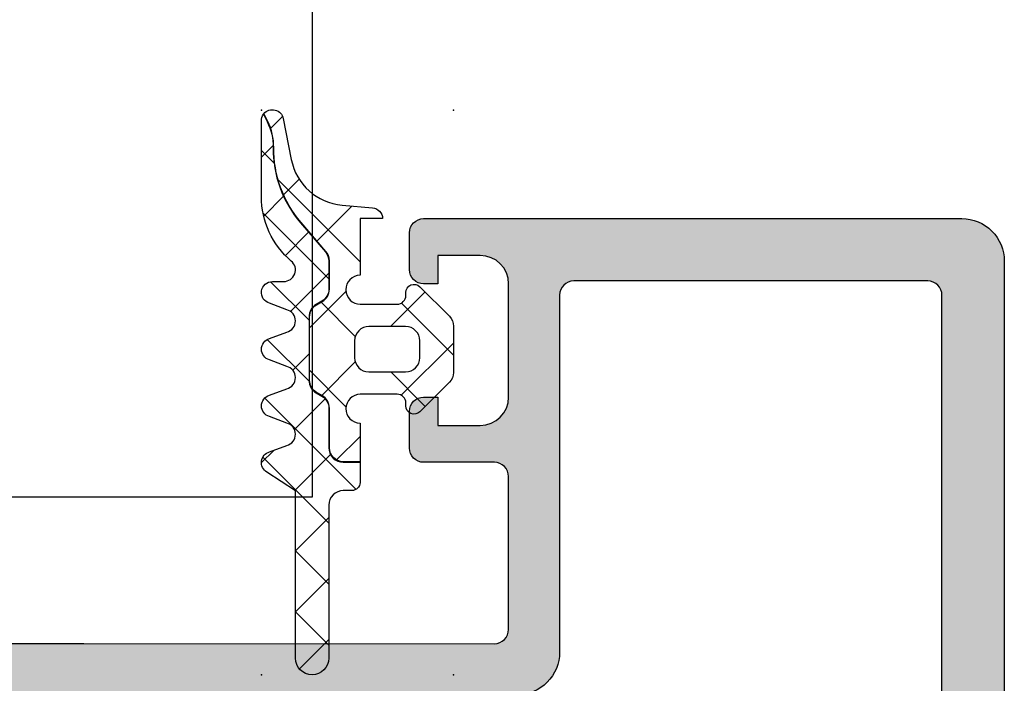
# Model space of a CAD drawing. Header units: millimetres. Extents: x 247761 to 294611, y 172579 to 236863.
# Tile 400 of 596: x 249783 to 249818, y 194924 to 194948. Entities that reach past the tile are written whole.
import ezdxf

# ---------------------------------------------------------------- set-up
doc = ezdxf.new("R2010")
doc.units = ezdxf.units.MM
doc.layers.add('FASÁDA DETAILNÍ', color=4, linetype='Continuous')
doc.layers.add('NOVA', color=240, linetype='Continuous')

# ---------------------------------------------------------------- blocks, each defined once
blk = doc.blocks.new('A$C69D17D4D')
at = {"layer": 'FASÁDA DETAILNÍ'}
h = blk.add_hatch(dxfattribs=at)
h.set_pattern_fill('ANSI37', color=256, scale=0.625, angle=-1.272221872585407e-14, style=0)
h.set_pattern_definition([(44.99999999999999, (-24849.06410306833, 21569.49993086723), (-1.403165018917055, 1.403165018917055), []), (135, (-24849.06410306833, 21569.49993086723), (-1.403165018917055, -1.403165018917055), [])])
edge = h.paths.add_edge_path()
edge.add_arc((-24847.65410999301, 21562.88997918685), 0.2900050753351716, -179.99948928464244, -44.99756332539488, ccw=False)
edge.add_line((-24847.94411506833, 21562.88997660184), (-24847.94411506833, 21562.98997086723))
edge.add_arc((-24848.25411506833, 21562.98997086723), 0.3099999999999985, -6.731325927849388e-11, 90.00000000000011)
edge.add_line((-24848.25411506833, 21563.29997086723), (-24849.55409106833, 21563.29997086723))
edge.add_arc((-24849.55409106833, 21562.78997086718), 0.5100000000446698, 89.99999999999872, 268.8764798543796)
edge.add_line((-24849.56409108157, 21562.28006891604), (-24849.56409289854, 21560.92146088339))
edge.add_line((-24849.56409289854, 21560.92146088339), (-24850.15409320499, 21560.92146088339))
edge.add_arc((-24850.15409320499, 21561.41146088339), 0.4900000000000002, 180, 269.9999999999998, ccw=False)
edge.add_line((-24850.64409320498, 21561.41146088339), (-24850.64409320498, 21562.81145859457))
edge.add_arc((-24851.15409320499, 21562.81145859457), 0.5099999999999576, -1.144999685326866e-13, 59.99999999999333)
edge.add_line((-24850.89909320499, 21563.2531315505), (-24851.09909320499, 21563.36860160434))
edge.add_arc((-24850.85409320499, 21563.79295405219), 0.4900000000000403, 179.9999999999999, 239.99999999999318, ccw=False)
edge.add_line((-24851.34409320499, 21563.79295405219), (-24851.34409320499, 21566.02996389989))
edge.add_arc((-24850.85409320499, 21566.02996389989), 0.4899999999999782, 119.9999999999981, 179.9999999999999, ccw=False)
edge.add_line((-24851.09909320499, 21566.45431634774), (-24850.89909320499, 21566.56978640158))
edge.add_arc((-24851.15409320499, 21567.01145935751), 0.5100000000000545, -60.00000000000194, 1.90833280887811e-13)
edge.add_line((-24850.64409320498, 21567.01145935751), (-24850.64409320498, 21568.00905676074))
edge.add_arc((-24851.15002656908, 21568.00905676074), 0.5059333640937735, 5.088887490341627e-14, 40.64118080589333)
edge.add_line((-24850.7661226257, 21568.33858116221), (-24851.64698950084, 21569.3648124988))
edge.add_arc((-24848.61653157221, 21571.96600962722), 3.993732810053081, 179.381130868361, 220.6411808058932, ccw=False)
edge.add_arc((-24854.61991416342, 21572.03085650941), 2.010000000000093, -0.6188691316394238, 26.65479126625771)
edge.add_line((-24852.82352562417, 21572.93257055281), (-24852.95756678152, 21573.19960642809))
edge.add_arc((-24852.65410306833, 21572.95463686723), 0.3900003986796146, 11.010562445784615, 141.0879706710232, ccw=False)
edge.add_line((-24852.27128180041, 21573.02912302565), (-24851.99168023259, 21571.59103219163))
edge.add_arc((-24850.01862630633, 21571.97464424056), 2.010000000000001, 191.0024964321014, 265.0047506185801)
edge.add_line((-24850.19364332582, 21569.97227837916), (-24849.12068354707, 21569.87849620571))
edge.add_arc((-24849.15410483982, 21569.48992909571), 0.3900017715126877, 1.469873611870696, 85.0839953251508, ccw=False)
edge.add_line((-24848.7642313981, 21569.49993315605), (-24849.56410236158, 21569.49993315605))
edge.add_line((-24849.56410236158, 21569.49993315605), (-24849.56409112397, 21567.49985381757))
edge.add_arc((-24849.55409106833, 21566.98995186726), 0.5100000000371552, 91.12352490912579, 270)
edge.add_line((-24849.55409106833, 21566.47995186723), (-24848.25411506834, 21566.47995186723))
edge.add_arc((-24848.25411506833, 21566.78995186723), 0.3100000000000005, -89.99999999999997, 6.361109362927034e-14)
edge.add_line((-24847.94411506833, 21566.78995186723), (-24847.94411506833, 21566.88997686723))
edge.add_arc((-24847.65409969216, 21566.88994867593), 0.2900153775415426, 45.00331445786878, 179.9944304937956, ccw=False)
edge.add_line((-24847.44903971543, 21567.09503237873), (-24846.40774269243, 21566.05446795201))
edge.add_arc((-24846.75410306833, 21565.70786372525), 0.4900000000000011, 1.1368683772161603e-13, 45.020162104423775, ccw=False)
edge.add_line((-24846.26410306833, 21565.70786372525), (-24846.26410306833, 21564.07181528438))
edge.add_arc((-24846.75410306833, 21564.07181528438), 0.4899999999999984, -45.02769922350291, -1.1368683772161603e-13, ccw=False)
edge.add_line((-24846.40778829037, 21563.72516549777), (-24847.44903671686, 21562.68492335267))
edge = h.paths.add_edge_path()
edge.add_arc((-24849.25412488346, 21564.5899480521), 0.4999901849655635, 180.0000000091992, 270.0000000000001)
edge.add_line((-24849.25412488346, 21564.08995786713), (-24847.95411506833, 21564.08995786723))
edge.add_arc((-24847.95409643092, 21564.58993922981), 0.4999813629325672, 269.9978642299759, 360.0021357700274)
edge.add_line((-24847.45411506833, 21564.58995786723), (-24847.45411506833, 21565.18996486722))
edge.add_arc((-24847.95409643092, 21565.18998350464), 0.4999813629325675, -0.00213577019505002, 90.00213577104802)
edge.add_line((-24847.95411506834, 21565.68996486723), (-24849.25412488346, 21565.68996486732))
edge.add_arc((-24849.25412488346, 21565.18997468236), 0.4999901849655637, 89.99999999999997, 180)
edge.add_line((-24849.75411506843, 21565.18997468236), (-24849.75411506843, 21564.58994805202))
h = blk.add_hatch(dxfattribs=at)
h.set_pattern_fill('ANSI37', color=256, scale=0.48, angle=-1.272221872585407e-14, style=0)
h.set_pattern_definition([(44.99999999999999, (-24849.06410306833, 21569.49993086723), (-1.077630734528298, 1.077630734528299), []), (135, (-24849.06410306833, 21569.49993086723), (-1.077630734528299, -1.077630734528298), [])])
edge = h.paths.add_edge_path()
edge.add_line((-24852.14751985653, 21562.28574469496), (-24852.75457736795, 21562.51300358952))
edge.add_arc((-24852.65410216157, 21562.88983972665), 0.3900009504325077, 104.92936879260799, 255.0706312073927, ccw=False)
edge.add_line((-24852.75457736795, 21563.26667586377), (-24852.14751985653, 21563.49393475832))
edge.add_arc((-24852.25410332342, 21563.88983972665), 0.4100009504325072, -74.93236632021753, 74.93236632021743)
edge.add_line((-24852.14751985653, 21564.28574469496), (-24852.75457738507, 21564.51300359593))
edge.add_arc((-24852.65410366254, 21564.88983972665), 0.390000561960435, 104.92915839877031, 255.0708416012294, ccw=False)
edge.add_line((-24852.75457738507, 21565.26667585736), (-24852.14751987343, 21565.493934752))
edge.add_arc((-24852.25410182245, 21565.88983972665), 0.4100005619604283, -74.93257137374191, 74.93257525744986)
edge.add_line((-24852.14751990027, 21566.28574470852), (-24852.75457739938, 21566.51299978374))
edge.add_arc((-24852.65409015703, 21566.88988243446), 0.3900489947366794, 90.00000000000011, 255.07068313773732, ccw=False)
edge.add_line((-24852.65409015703, 21567.2799314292), (-24852.25410106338, 21567.27993142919))
edge.add_arc((-24852.25410106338, 21567.68993198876), 0.4100005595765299, -89.99999999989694, 49.6800643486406)
edge.add_arc((-24850.05413120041, 21570.28221820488), 2.989972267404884, 179.9986695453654, 229.6800621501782, ccw=False)
edge.add_line((-24853.04410346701, 21570.28228763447), (-24853.04410306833, 21572.95407921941))
edge.add_arc((-24852.65410306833, 21572.95463686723), 0.3900003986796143, 144.3594300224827, 180.0819252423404, ccw=False)
edge.add_line((-24852.97105185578, 21573.18188953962), (-24852.841400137, 21572.92359827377))
edge.add_arc((-24854.61991416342, 21572.03085650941), 1.990000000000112, -0.6188691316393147, 26.654791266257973, ccw=False)
edge.add_arc((-24848.61653157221, 21571.96600962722), 4.013732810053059, 179.381130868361, 220.6411808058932)
edge.add_line((-24851.66216556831, 21569.35178610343), (-24850.78129869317, 21568.32555476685))
edge.add_arc((-24851.15002656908, 21568.00905676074), 0.4859333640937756, 1.1368683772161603e-13, 40.64118080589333, ccw=False)
edge.add_line((-24850.66409320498, 21568.00905676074), (-24850.66409320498, 21567.01145935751))
edge.add_arc((-24851.15409320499, 21567.01145935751), 0.4900000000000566, -60.00000000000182, -1.1368683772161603e-13, ccw=False)
edge.add_line((-24850.90909320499, 21566.58710690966), (-24851.10909320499, 21566.47163685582))
edge.add_arc((-24850.85409320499, 21566.02996389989), 0.5099999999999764, 119.9999999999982, 180.0000000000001)
edge.add_line((-24851.36409320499, 21566.02996389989), (-24851.36409320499, 21563.7929540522))
edge.add_arc((-24850.85409320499, 21563.79295405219), 0.5100000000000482, 180.0000000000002, 239.999999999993)
edge.add_line((-24851.10909320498, 21563.35128109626), (-24850.90909320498, 21563.23581104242))
edge.add_arc((-24851.15409320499, 21562.81145859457), 0.4899999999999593, 1.1368683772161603e-13, 59.99999999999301, ccw=False)
edge.add_line((-24850.66409320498, 21562.81145859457), (-24850.66409320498, 21561.41146088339))
edge.add_arc((-24850.15409320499, 21561.41146088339), 0.509999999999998, 180, 270.0000000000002)
edge.add_line((-24850.15409320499, 21560.90146088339), (-24849.56409292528, 21560.90146088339))
edge.add_line((-24849.56409292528, 21560.90146088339), (-24849.56409387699, 21560.1898393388))
edge.add_arc((-24849.85409387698, 21560.18983972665), 0.2900000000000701, -90.00000000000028, -7.662566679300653e-05, ccw=False)
edge.add_line((-24849.85409387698, 21559.89983972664), (-24850.15407900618, 21559.89983972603))
edge.add_arc((-24850.15426055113, 21559.39001773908), 0.5098220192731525, 89.97959727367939, 180.024286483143)
edge.add_line((-24850.6640825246, 21559.38980163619), (-24850.66411304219, 21553.98983868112))
edge.add_arc((-24851.2541115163, 21553.98984201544), 0.5899984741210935, -180.00000000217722, -0.0003238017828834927, ccw=False)
edge.add_line((-24851.84410999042, 21553.98984201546), (-24851.84410999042, 21559.89525026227))
edge.add_line((-24851.84410999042, 21559.89525026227), (-24852.84886432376, 21560.55195381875))
edge.add_arc((-24852.65410368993, 21560.889841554), 0.3899997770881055, 104.92975907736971, 240.04057881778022, ccw=False)
edge.add_line((-24852.75458116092, 21561.26667587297), (-24852.14751986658, 21561.49393475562))
edge.add_arc((-24852.25410332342, 21561.88983972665), 0.4100009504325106, -74.93236777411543, 74.93236632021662)
h = blk.add_hatch(color=256, dxfattribs=at)
edge = h.paths.add_edge_path(flags=16)
edge.add_ellipse((-24829.51811741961, 21548.79988017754), major_axis=(-0.499974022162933, 0), ratio=1, start_angle=89.9970229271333, end_angle=180.0029770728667)
edge.add_line((-24829.01814339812, 21548.79990615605), (-24829.01814339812, 21566.79990615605))
edge.add_ellipse((-24829.51811741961, 21566.79993213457), major_axis=(-0.499974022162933, 0), ratio=1, start_angle=179.9970229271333, end_angle=270.0029770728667)
edge.add_line((-24829.51814339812, 21567.29990615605), (-24842.01814339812, 21567.29990615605))
edge.add_ellipse((-24842.01812157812, 21566.79988433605), major_axis=(-0.5000218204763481, 0), ratio=1, start_angle=270.0025002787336, end_angle=359.9974997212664)
edge.add_line((-24842.51814339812, 21566.79990615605), (-24842.51814339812, 21554.19685515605))
edge.add_ellipse((-24844.01814227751, 21554.19685403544), major_axis=(-1.499998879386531, 0), ratio=1, start_angle=89.99995719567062, end_angle=180.0000428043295, ccw=False)
edge.add_line((-24844.01814339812, 21552.69685515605), (-24857.01813139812, 21552.69685515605))
edge.add_ellipse((-24857.01813177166, 21552.19685552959), major_axis=(-0.4999996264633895, 0), ratio=1, start_angle=-90.00004280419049, end_angle=4.280419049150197e-05)
edge.add_line((-24857.51813139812, 21552.19685515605), (-24857.51813139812, 21548.79990615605))
edge.add_ellipse((-24857.01813177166, 21548.79990578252), major_axis=(-0.4999996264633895, 0), ratio=1, start_angle=-4.280419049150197e-05, end_angle=90.00004280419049)
edge.add_line((-24857.01813139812, 21548.29990615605), (-24829.51814339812, 21548.29990615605))
edge = h.paths.add_edge_path()
edge.add_line((-24828.31813139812, 21519.49991115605), (-24831.31813139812, 21519.49991115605))
edge.add_line((-24831.31813139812, 21519.49991115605), (-24831.31813139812, 21521.49991115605))
edge.add_arc((-24830.81815737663, 21521.49993713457), 0.499974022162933, 89.99702292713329, 180.0029770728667, ccw=False)
edge.add_line((-24830.81813139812, 21521.99991115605), (-24830.31813139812, 21521.99991115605))
edge.add_line((-24830.31813139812, 21521.99991115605), (-24830.31813139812, 21520.99991115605))
edge.add_line((-24830.31813139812, 21520.99991115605), (-24829.31813139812, 21520.99991115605))
edge.add_arc((-24829.31819552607, 21521.999975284), 1.00006412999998, 270.0036740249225, 359.9963259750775)
edge.add_line((-24828.31813139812, 21521.99991115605), (-24828.31813139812, 21525.99991115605))
edge.add_arc((-24829.31816138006, 21525.99988117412), 1.000029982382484, 0.001717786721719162, 89.99828221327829)
edge.add_line((-24829.31813139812, 21526.99991115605), (-24830.31813139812, 21526.99991115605))
edge.add_line((-24830.31813139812, 21526.99991115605), (-24830.31813139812, 21525.99991115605))
edge.add_line((-24830.31813139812, 21525.99991115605), (-24830.81813139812, 21525.99991115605))
edge.add_arc((-24830.81812579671, 21526.49991675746), 0.5000056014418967, 180.0006418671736, 269.9993581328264, ccw=False)
edge.add_line((-24831.31813139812, 21526.49991115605), (-24831.31813139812, 21529.29991415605))
edge.add_arc((-24830.81813139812, 21529.29991415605), 0.5, 0, 180, ccw=False)
edge.add_line((-24830.31813139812, 21529.29991415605), (-24830.31813139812, 21528.99991115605))
edge.add_arc((-24829.81812067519, 21528.99992187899), 0.5000107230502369, 180.0012287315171, 269.9987712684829)
edge.add_line((-24829.81813139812, 21528.49991115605), (-24829.31813139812, 21528.49991115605))
edge.add_arc((-24829.31819931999, 21528.99997907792), 0.5000679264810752, 270.0077822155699, 359.9922177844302)
edge.add_line((-24828.81813139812, 21528.99991115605), (-24828.81813139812, 21540.29990615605))
edge.add_arc((-24829.31815321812, 21540.29988433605), 0.5000218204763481, 0.002500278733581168, 89.99749972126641)
edge.add_line((-24829.31813139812, 21540.79990615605), (-24829.81813139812, 21540.79990615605))
edge.add_arc((-24829.81819407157, 21540.29996882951), 0.4999373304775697, 89.99281725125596, 180.007182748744)
edge.add_line((-24830.31813139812, 21540.29990615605), (-24830.31813139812, 21539.99990315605))
edge.add_arc((-24830.81819419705, 21539.99996595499), 0.5000628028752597, 270.00719532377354, 359.9928046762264, ccw=False)
edge.add_line((-24830.81813139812, 21539.49990315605), (-24835.31813139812, 21539.49990315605))
edge.add_arc((-24835.31812579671, 21539.99990875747), 0.5000056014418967, 180.0006418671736, 269.9993581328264, ccw=False)
edge.add_line((-24835.81813139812, 21539.99990315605), (-24835.81813139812, 21540.79990615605))
edge.add_arc((-24835.31815737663, 21540.79993213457), 0.499974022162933, 89.99702292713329, 180.0029770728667, ccw=False)
edge.add_line((-24835.31813139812, 21541.29990615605), (-24833.31813139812, 21541.29990615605))
edge.add_arc((-24833.31819931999, 21541.79997407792), 0.5000679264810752, 270.0077822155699, 359.9922177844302)
edge.add_line((-24832.81813139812, 21541.79990615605), (-24832.81813139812, 21542.29990615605))
edge.add_arc((-24832.31819407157, 21542.29996882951), 0.4999373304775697, 89.99281725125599, 180.007182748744, ccw=False)
edge.add_line((-24832.31813139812, 21542.79990615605), (-24829.31813139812, 21542.79990615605))
edge.add_arc((-24829.31818651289, 21543.29996127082), 0.5000551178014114, 270.0063149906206, 359.9936850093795)
edge.add_line((-24828.81813139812, 21543.29990615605), (-24828.81813139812, 21544.99990315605))
edge.add_arc((-24830.3180995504, 21544.99993500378), 1.499968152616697, 359.9987834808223, 450.0012165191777)
edge.add_line((-24830.31813139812, 21546.49990315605), (-24856.31813139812, 21546.49990315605))
edge.add_arc((-24856.31815225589, 21545.99992401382), 0.4999791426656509, 89.99760977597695, 180.0023902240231)
edge.add_line((-24856.81813139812, 21545.99990315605), (-24856.81813139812, 21541.79990615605))
edge.add_arc((-24856.31812579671, 21541.79991175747), 0.5000056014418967, 180.0006418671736, 269.9993581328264)
edge.add_line((-24856.31813139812, 21541.29990615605), (-24854.31813139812, 21541.29990615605))
edge.add_arc((-24854.31815321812, 21540.79988433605), 0.5000218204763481, 0.002500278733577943, 89.99749972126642, ccw=False)
edge.add_line((-24853.81813139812, 21540.79990615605), (-24853.81813139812, 21539.99990315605))
edge.add_arc((-24854.31818395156, 21539.99995570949), 0.5000525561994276, 270.00602154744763, 359.9939784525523, ccw=False)
edge.add_line((-24854.31813139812, 21539.49990315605), (-24859.31813239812, 21539.49990315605))
edge.add_line((-24859.31813239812, 21539.49990315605), (-24860.07602139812, 21539.71722415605))
edge.add_arc((-24860.15871270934, 21539.42884574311), 0.2999999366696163, 73.9999757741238, 142.095185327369)
edge.add_arc((-24860.63213255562, 21539.79745629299), 0.3000001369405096, 270.0000300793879, 322.09528191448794, ccw=False)
edge.add_line((-24860.63213239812, 21539.49745615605), (-24862.69627939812, 21539.49745815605))
edge.add_arc((-24862.69627985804, 21539.89745755), 0.3999993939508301, 158.0262304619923, 270.0000658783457, ccw=False)
edge.add_line((-24863.06722139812, 21540.04713015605), (-24862.25086039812, 21542.07035915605))
edge.add_arc((-24862.06539013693, 21541.99552253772), 0.1999993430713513, 65.85890762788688, 158.0260921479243, ccw=False)
edge.add_line((-24861.98359339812, 21542.17803015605), (-24859.59990839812, 21541.10971015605))
edge.add_arc((-24859.51811169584, 21541.29221826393), 0.1999997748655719, 245.8589745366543, 360.8199006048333)
edge.add_line((-24859.31813239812, 21541.29508015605), (-24859.31813139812, 21552.59916015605))
edge.add_arc((-24859.50954589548, 21552.60759187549), 0.1916001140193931, 357.4777781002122, 451.0444500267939)
edge.add_line((-24859.51303839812, 21552.79916015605), (-24859.93362239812, 21552.79916015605))
edge.add_line((-24859.93362239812, 21552.79916015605), (-24862.39923439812, 21551.36742515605))
edge.add_arc((-24862.55004609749, 21551.62676214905), 0.2999997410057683, 195.9999717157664, 300.17919611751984, ccw=False)
edge.add_line((-24862.83842439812, 21551.54407115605), (-24863.26629539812, 21553.03623215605))
edge.add_line((-24863.26629539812, 21553.03623215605), (-24863.76470739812, 21553.89950715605))
edge.add_arc((-24863.41829715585, 21554.09950710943), 0.4000000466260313, 90.00003470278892, 209.9999884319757, ccw=False)
edge.add_line((-24863.41829739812, 21554.49950715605), (-24859.31036639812, 21554.49916015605))
edge.add_line((-24859.31036639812, 21554.49916015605), (-24844.81830939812, 21554.49685515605))
edge.add_arc((-24844.81813127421, 21554.99685500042), 0.4999998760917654, 269.9795884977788, 360.0000178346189)
edge.add_line((-24844.31813139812, 21554.99685515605), (-24844.31813139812, 21560.39989715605))
edge.add_arc((-24844.81813102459, 21560.39989752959), 0.4999996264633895, 359.9999571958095, 450.0000428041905)
edge.add_line((-24844.81813139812, 21560.89989715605), (-24847.31813139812, 21560.89989715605))
edge.add_arc((-24847.31813177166, 21561.39989678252), 0.4999996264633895, 179.9999571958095, 270.00004280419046, ccw=False)
edge.add_line((-24847.81813139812, 21561.39989715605), (-24847.81813139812, 21562.69990015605))
edge.add_arc((-24847.31815225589, 21562.69992101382), 0.4999791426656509, 89.99760977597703, 180.002390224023, ccw=False)
edge.add_line((-24847.31813139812, 21563.19990015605), (-24846.81813139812, 21563.19990015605))
edge.add_line((-24846.81813139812, 21563.19990015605), (-24846.81813139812, 21562.19990015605))
edge.add_line((-24846.81813139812, 21562.19990015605), (-24845.31813139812, 21562.19990015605))
edge.add_arc((-24845.31816308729, 21563.19993184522), 1.00003168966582, 270.0018155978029, 359.9981844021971)
edge.add_line((-24844.31813139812, 21563.19990015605), (-24844.31813139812, 21567.19990015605))
edge.add_arc((-24845.31820064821, 21567.19983090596), 1.000069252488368, 0.003967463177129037, 89.99603253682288)
edge.add_line((-24845.31813139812, 21568.19990015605), (-24846.81813139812, 21568.19990015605))
edge.add_line((-24846.81813139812, 21568.19990015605), (-24846.81813139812, 21567.19990015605))
edge.add_line((-24846.81813139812, 21567.19990015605), (-24847.31813139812, 21567.19990015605))
edge.add_arc((-24847.31815737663, 21567.69987417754), 0.499974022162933, 179.9970229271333, 270.0029770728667, ccw=False)
edge.add_line((-24847.81813139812, 21567.69990015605), (-24847.81813139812, 21568.99990315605))
edge.add_arc((-24847.31812579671, 21568.99989755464), 0.5000056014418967, 90.00064186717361, 179.9993581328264, ccw=False)
edge.add_line((-24847.31813139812, 21569.49990315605), (-24828.31813139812, 21569.49990315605))
edge.add_arc((-24828.31810211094, 21567.99993244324), 1.49997071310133, -0.0011187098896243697, 90.00111870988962, ccw=False)
edge.add_line((-24826.81813139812, 21567.99990315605), (-24826.81813139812, 21520.99991115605))
edge.add_arc((-24828.31819173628, 21520.99997149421), 1.500060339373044, 270.002304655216, 359.99769534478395, ccw=False)
h = blk.add_hatch(dxfattribs=at)
h.set_pattern_fill('ANSI31', color=256, scale=0.468, angle=45, style=0)
h.set_pattern_definition([(90, (0, 0), (-1.4859, 3.33066907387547e-16), [])])
edge = h.paths.add_edge_path(flags=16)
edge.add_line((-24886.72962539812, 21552.15183115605), (-24888.01298739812, 21549.92912115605))
edge.add_ellipse((-24886.28126243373, 21548.92924877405), major_axis=(-1.999654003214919, 0), ratio=1, start_angle=-30.00150144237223, end_angle=29.99995422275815)
edge.add_line((-24888.01301439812, 21547.92942315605), (-24887.36088639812, 21546.79990515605))
edge.add_ellipse((-24884.76280619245, 21548.29990828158), major_axis=(-3.000005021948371, 0), ratio=1, start_angle=30.00001355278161, end_angle=73.99994528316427)
edge.add_line((-24885.58972239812, 21545.41611915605), (-24881.91870039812, 21544.36347115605))
edge.add_ellipse((-24881.78088160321, 21544.84410218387), major_axis=(-0.5000002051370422, 0), ratio=1, start_angle=73.99999279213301, end_angle=180.000798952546)
edge.add_line((-24881.28088139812, 21544.84410915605), (-24881.28099139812, 21552.40186215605))
edge.add_ellipse((-24881.78099123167, 21552.40185232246), major_axis=(-0.4999998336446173, 0), ratio=1, start_angle=180.0011268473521, end_angle=270.0008212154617)
edge.add_line((-24881.78099839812, 21552.90185215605), (-24885.43064739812, 21552.90179615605))
edge.add_ellipse((-24885.43060793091, 21551.40179690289), major_axis=(-1.499999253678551, 0), ratio=1, start_angle=270.0015075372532, end_angle=329.9984727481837)
edge = h.paths.add_edge_path(flags=16)
edge.add_line((-24879.68098939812, 21552.40188015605), (-24879.68086239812, 21544.09855015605))
edge.add_ellipse((-24879.18086211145, 21544.0985584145), major_axis=(-0.5000002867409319, 0), ratio=1, start_angle=0.000946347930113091, end_angle=74.00005606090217)
edge.add_line((-24879.31868039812, 21543.61792715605), (-24873.36591839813, 21541.91100015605))
edge.add_ellipse((-24873.22809937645, 21542.39163088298), major_axis=(-0.4999999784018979, 0), ratio=1, start_angle=73.99995831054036, end_angle=180.0009480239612)
edge.add_line((-24872.72809939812, 21542.39163915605), (-24872.72826939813, 21552.40199315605))
edge.add_ellipse((-24873.22826958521, 21552.40198096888), major_axis=(-0.5000001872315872, 0), ratio=1, start_angle=180.0013965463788, end_angle=270.0008952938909)
edge.add_line((-24873.22827739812, 21552.90198115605), (-24879.18099739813, 21552.90189115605))
edge.add_ellipse((-24879.18098912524, 21552.40189088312), major_axis=(-0.5000002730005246, 0), ratio=1, start_angle=-89.99905199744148, end_angle=0.001229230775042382)
edge = h.paths.add_edge_path(flags=16)
edge.add_line((-24865.36396539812, 21541.85284415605), (-24863.53007639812, 21545.02923415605))
edge.add_ellipse((-24866.12815614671, 21546.52923401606), major_axis=(-3.000002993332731, 0), ratio=1, start_angle=150.000036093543, end_angle=210.0014917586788)
edge.add_line((-24863.53011639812, 21548.02930315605), (-24865.91061139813, 21552.15218615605))
edge.add_ellipse((-24867.20962967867, 21551.40215049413), major_axis=(-1.500000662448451, 0), ratio=1, start_angle=210.001558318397, end_angle=270.0015171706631)
edge.add_line((-24867.20966939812, 21552.90215115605), (-24870.62828339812, 21552.90206015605))
edge.add_ellipse((-24870.6282699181, 21552.40206067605), major_axis=(-0.4999994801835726, 0), ratio=1, start_angle=-89.99845530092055, end_angle=0.001434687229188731)
edge.add_line((-24871.12826939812, 21552.40204815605), (-24871.12808839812, 21542.10273315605))
edge.add_ellipse((-24870.12808805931, 21542.10275149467), major_axis=(-1.000000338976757, 0), ratio=1, start_angle=0.001050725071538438, end_angle=90.0015275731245)
edge.add_line((-24870.12806139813, 21541.10275115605), (-24866.66296339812, 21541.10284415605))
edge.add_ellipse((-24866.66300358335, 21542.60284429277), major_axis=(-1.500000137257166, 0), ratio=1, start_angle=90.00153496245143, end_angle=149.9999969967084)
edge = h.paths.add_edge_path()
edge.add_line((-24863.51615939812, 21539.50297615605), (-24870.06922239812, 21539.50275415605))
edge.add_arc((-24870.06938925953, 21544.50275185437), 4.999997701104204, 253.999976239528, 270.00191209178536, ccw=False)
edge.add_line((-24871.44757739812, 21539.69644615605), (-24886.33399539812, 21543.96505715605))
edge.add_arc((-24886.47181391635, 21543.4844268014), 0.4999994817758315, 74.00000200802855, 180.0000739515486)
edge.add_line((-24886.97181339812, 21543.48442615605), (-24886.97181339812, 21539.60105215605))
edge.add_arc((-24887.97181339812, 21539.60103215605), 1.0000000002, -179.9988540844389, 0.0011459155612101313, ccw=False)
edge.add_line((-24888.97181339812, 21539.60101215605), (-24888.97200139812, 21544.29934815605))
edge.add_line((-24888.97200139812, 21544.29934815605), (-24889.12805339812, 21544.29934815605))
edge.add_arc((-24889.12805397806, 21544.59934814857), 0.2999999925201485, 201.9738458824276, 270.0001107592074, ccw=False)
edge.add_line((-24889.40626039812, 21544.48709315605), (-24890.37944739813, 21546.89899515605))
edge.add_arc((-24890.56491864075, 21546.82415855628), 0.2000002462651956, 21.97379771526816, 114.1409822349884)
edge.add_line((-24890.64671539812, 21547.00666715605), (-24892.24540039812, 21546.29016715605))
edge.add_arc((-24892.55213866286, 21546.97457291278), 0.7499997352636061, 179.999981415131, 294.1410584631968, ccw=False)
edge.add_line((-24893.30213839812, 21546.97457315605), (-24893.30213839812, 21552.08212215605))
edge.add_arc((-24892.70213856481, 21552.08212202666), 0.5999998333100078, 59.85707513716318, 179.9999876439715, ccw=False)
edge.add_line((-24892.40084339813, 21552.60098715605), (-24890.22888639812, 21551.33977115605))
edge.add_arc((-24890.07823812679, 21551.59920380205), 0.3000003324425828, 239.8569693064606, 343.9999309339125)
edge.add_line((-24889.78985939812, 21551.51651215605), (-24889.35559239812, 21553.03098415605))
edge.add_line((-24889.35559239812, 21553.03098415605), (-24888.59304439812, 21554.35175615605))
edge.add_arc((-24888.3332372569, 21554.20175541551), 0.2999999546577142, 87.53669521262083, 149.9998316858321, ccw=False)
edge.add_line((-24888.32034339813, 21554.50147815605), (-24864.33068939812, 21554.50147815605))
edge.add_arc((-24864.3107347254, 21554.20214243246), 0.3000001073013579, 30.000147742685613, 93.81387623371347, ccw=False)
edge.add_line((-24864.05092739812, 21554.35214315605), (-24863.28835939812, 21553.03133715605))
edge.add_line((-24863.28835939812, 21553.03133715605), (-24862.85409239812, 21551.51686615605))
edge.add_arc((-24862.56571327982, 21551.59955730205), 0.3000005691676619, 195.9999567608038, 300.1429183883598)
edge.add_line((-24862.41506539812, 21551.34012415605), (-24860.24310939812, 21552.60134015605))
edge.add_arc((-24859.94181373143, 21552.08247473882), 0.6000003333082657, 3.984309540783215e-05, 120.1429523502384, ccw=False)
edge.add_line((-24859.34181339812, 21552.08247515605), (-24859.34181339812, 21542.17887515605))
edge.add_arc((-24860.09181345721, 21542.17887441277), 0.75000005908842, -114.14102026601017, 5.6782335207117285e-05, ccw=False)
edge.add_line((-24860.39855139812, 21541.49446815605), (-24861.99723639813, 21542.21096815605))
edge.add_arc((-24862.0790331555, 21542.02845955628), 0.2000002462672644, 65.85901776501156, 158.0262022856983)
edge.add_line((-24862.26450439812, 21542.10329615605), (-24863.23796339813, 21539.69072115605))
edge.add_arc((-24863.51616925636, 21539.80297531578), 0.2999991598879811, 270.0018827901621, 338.0262614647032, ccw=False)
blk.add_lwpolyline([(-24895.25401524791, 21640.64530968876), (-24895.25401524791, 22028.33608654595), (-24851.25401524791, 22028.33608654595), (-24851.25401524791, 21640.64530968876), (-24851.25401524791, 21559.6744308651), (-24895.25401524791, 21559.6744308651)], close=True, dxfattribs=at)
at = {"layer": 'FASÁDA DETAILNÍ', "color": 7}
for points in [[(-24847.44903671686, 21562.68492335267, -0.6681907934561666), (-24847.94411506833, 21562.88997660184), (-24847.94411506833, 21562.98997086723, 0.41421356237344), (-24848.25411506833, 21563.29997086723), (-24849.55409106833, 21563.29997086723, 0.9902431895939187), (-24849.56409108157, 21562.28006891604), (-24849.56409289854, 21560.92146088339), (-24850.15409320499, 21560.92146088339, -0.4142135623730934), (-24850.64409320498, 21561.41146088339), (-24850.64409320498, 21562.81145859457, 0.267949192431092), (-24850.89909320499, 21563.2531315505), (-24851.09909320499, 21563.36860160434, -0.2679491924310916), (-24851.34409320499, 21563.79295405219), (-24851.34409320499, 21566.02996389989, -0.267949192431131), (-24851.09909320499, 21566.45431634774), (-24850.89909320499, 21566.56978640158, 0.2679491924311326), (-24850.64409320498, 21567.01145935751), (-24850.64409320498, 21568.00905676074, 0.1792130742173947), (-24850.7661226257, 21568.33858116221), (-24851.64698950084, 21569.3648124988, -0.1820014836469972), (-24852.61003141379, 21572.00914631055, 0.1195687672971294), (-24852.82352562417, 21572.93257055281), (-24852.95756678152, 21573.19960642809, -0.6375452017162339), (-24852.27128180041, 21573.02912302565), (-24851.99168023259, 21571.59103219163, 0.3346062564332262), (-24850.19364332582, 21569.97227837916), (-24849.12068354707, 21569.87849620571, -0.381933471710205), (-24848.7642313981, 21569.49993315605), (-24849.56410236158, 21569.49993315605), (-24849.56409112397, 21567.49985381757, 0.9902431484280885), (-24849.55409106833, 21566.47995186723), (-24848.25411506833, 21566.47995186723, 0.414213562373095), (-24847.94411506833, 21566.78995186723), (-24847.94411506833, 21566.88997686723, -0.6681225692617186), (-24847.44903971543, 21567.09503237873), (-24846.40774269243, 21566.05446795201, -0.1990038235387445), (-24846.26410306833, 21565.70786372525), (-24846.26410306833, 21564.07181528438, -0.199038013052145), (-24846.40778829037, 21563.72516549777), (-24847.44903671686, 21562.68492335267)], [(-24852.14751985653, 21562.28574469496), (-24852.75457736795, 21562.51300358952, -0.7683067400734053), (-24852.75457736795, 21563.26667586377), (-24852.14751985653, 21563.49393475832, 0.7663896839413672), (-24852.14751985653, 21564.28574469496), (-24852.75457738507, 21564.51300359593, -0.7683096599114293), (-24852.75457738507, 21565.26667585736), (-24852.14751987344, 21565.49393475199, 0.766392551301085), (-24852.14751990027, 21566.28574470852), (-24852.75457739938, 21566.51299978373, -0.8775222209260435), (-24852.65409015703, 21567.2799314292), (-24852.25410106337, 21567.27993142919, 0.6981291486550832), (-24851.98880810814, 21568.00253414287, -0.2202365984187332), (-24853.04410346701, 21570.28228763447), (-24853.04410306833, 21572.95407921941, -0.1571434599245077), (-24852.97105185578, 21573.18188953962), (-24852.841400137, 21572.92359827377, -0.1195687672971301), (-24852.63003024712, 21572.00936233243, 0.1820014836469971), (-24851.66216556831, 21569.35178610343), (-24850.78129869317, 21568.32555476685, -0.1792130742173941), (-24850.66409320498, 21568.00905676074), (-24850.66409320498, 21567.01145935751, -0.2679491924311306), (-24850.90909320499, 21566.58710690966), (-24851.10909320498, 21566.47163685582, 0.2679491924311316), (-24851.36409320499, 21566.02996389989), (-24851.36409320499, 21563.79295405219, 0.2679491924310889), (-24851.10909320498, 21563.35128109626), (-24850.90909320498, 21563.23581104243, -0.2679491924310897), (-24850.66409320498, 21562.81145859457), (-24850.66409320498, 21561.41146088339, 0.4142135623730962), (-24850.15409320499, 21560.90146088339), (-24849.56409292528, 21560.90146088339), (-24849.56409387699, 21560.18983933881, -0.4142131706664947), (-24849.85409387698, 21559.89983972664), (-24850.15407900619, 21559.89983972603, 0.414442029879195), (-24850.6640825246, 21559.38980163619), (-24850.66411304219, 21553.98983868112, -0.999997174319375), (-24851.84410999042, 21553.98984201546), (-24851.84410999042, 21559.89525026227), (-24852.84886432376, 21560.55195381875, -0.6688782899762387), (-24852.75458116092, 21561.26667587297), (-24852.14751986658, 21561.49393475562, 0.7663896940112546), (-24852.14751985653, 21562.28574469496)], [(-24849.75411506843, 21564.58994805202, 0.4142135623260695), (-24849.25412488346, 21564.08995786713), (-24847.95411506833, 21564.08995786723, 0.4142353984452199), (-24847.45411506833, 21564.58995786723), (-24847.45411506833, 21565.18996486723, 0.4142353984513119), (-24847.95411506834, 21565.68996486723), (-24849.25412488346, 21565.68996486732, 0.4142135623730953), (-24849.75411506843, 21565.18997468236), (-24849.75411506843, 21564.58994805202)]]:
    blk.add_lwpolyline(points, format="xyb", close=True, dxfattribs=at)
at = {"layer": 'FASÁDA DETAILNÍ'}
blk.add_lwpolyline([(-24863.41829739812, 21554.49950715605), (-24859.31036639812, 21554.49916015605), (-24844.81830939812, 21554.49685515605), (-24844.81830939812, 21554.49685515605, 0.414318), (-24844.31813139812, 21554.99685515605), (-24844.31813139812, 21560.39989715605), (-24844.31813139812, 21560.39989715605, 0.414214), (-24844.81813139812, 21560.89989715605), (-24847.31813139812, 21560.89989715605), (-24847.31813139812, 21560.89989715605, -0.414214), (-24847.81813139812, 21561.39989715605), (-24847.81813139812, 21562.69990015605), (-24847.81813139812, 21562.69990015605, -0.414238), (-24847.31813139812, 21563.19990015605), (-24846.81813139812, 21563.19990015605), (-24846.81813139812, 21562.19990015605), (-24845.31813139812, 21562.19990015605), (-24845.31813139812, 21562.19990015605, 0.414195), (-24844.31813139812, 21563.19990015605), (-24844.31813139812, 21567.19990015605), (-24844.31813139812, 21567.19990015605, 0.414173), (-24845.31813139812, 21568.19990015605), (-24846.81813139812, 21568.19990015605), (-24846.81813139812, 21567.19990015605), (-24847.31813139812, 21567.19990015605), (-24847.31813139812, 21567.19990015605, -0.414244), (-24847.81813139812, 21567.69990015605), (-24847.81813139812, 21568.99990315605), (-24847.81813139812, 21568.99990315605, -0.414207), (-24847.31813139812, 21569.49990315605), (-24828.31813139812, 21569.49990315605), (-24828.31813139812, 21569.49990315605, -0.414225), (-24826.81813139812, 21567.99990315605), (-24826.81813139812, 21520.99991115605)], format="xyb", dxfattribs=at)
at = {"layer": 'FASÁDA DETAILNÍ', "extrusion": (0, 0, -1)}
blk.add_lwpolyline([(24829.51814339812, 21548.29990615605, -0.414244), (24829.01814339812, 21548.79990615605), (24829.01814339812, 21566.79990615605), (24829.01814339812, 21566.79990615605, -0.414244), (24829.51814339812, 21567.29990615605), (24842.01814339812, 21567.29990615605), (24842.01814339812, 21567.29990615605, -0.414188), (24842.51814339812, 21566.79990615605), (24842.51814339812, 21554.19685515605), (24842.51814339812, 21554.19685515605, 0.414214), (24844.01814339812, 21552.69685515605), (24857.01813139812, 21552.69685515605), (24857.01813139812, 21552.69685515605, -0.414214), (24857.51813139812, 21552.19685515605), (24857.51813139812, 21548.79990615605), (24857.51813139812, 21548.79990615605, -0.414214), (24857.01813139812, 21548.29990615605), (24829.51814339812, 21548.29990615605)], format="xyb", close=True, dxfattribs=at)
at = {"layer": 'FASÁDA DETAILNÍ'}
for p in [(-24853.04410306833, 21573.32993086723), (-24846.26410306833, 21573.32993086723), (-24853.04410306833, 21553.39993086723), (-24846.26410306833, 21553.39993086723)]:
    blk.add_point(p, dxfattribs=at)

msp = doc.modelspace()

# ---------------------------------------------------------------- block references
at = {"layer": 'NOVA', "ltscale": 300}
msp.add_blockref('A$C69D17D4D', (274644.5174331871, 173371.2585875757), dxfattribs=at)

doc.saveas('drawing.dxf')
